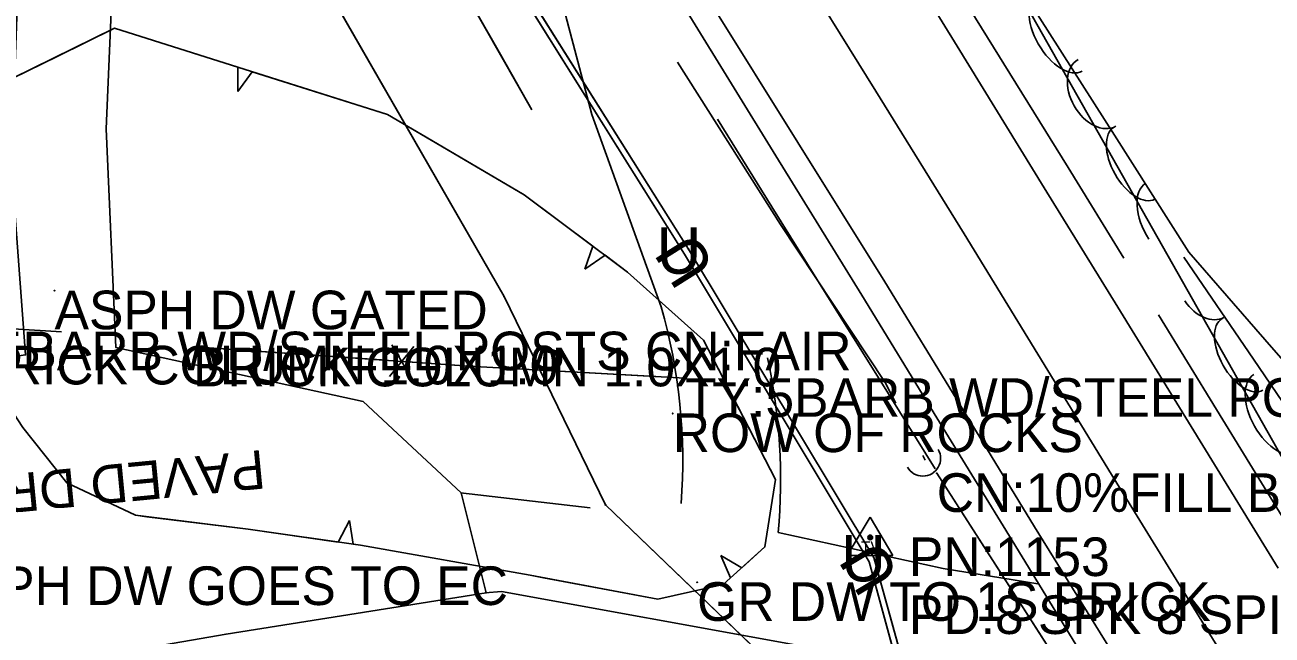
# Model space of a CAD drawing. Extents: x 954793 to 988390, y 1867850 to 1924428.
# Drawn here: x 957346 to 957507.5, y 1920307.1 to 1920386.1 of the extents above; entities that cross this region are included whole.
import ezdxf

# ---------------------------------------------------------------- set-up
doc = ezdxf.new("R2010")
doc.units = 0
for name, color, linetype in [('Default', 7, 'Continuous'), ('S_CROSS_DRAIN', 7, 'Continuous'), ('S_DITCHLINE', 7, 'Continuous'), ('S_DRG_PT_SYM', 7, 'Continuous'), ('S_DRIVEWAY', 7, 'Continuous'), ('S_DRIVEWAY_ANNOT', 7, 'Continuous'), ('S_EDGE_PAVEMENT', 7, 'Continuous'), ('S_FENCE', 7, 'Continuous'), ('S_FENCE_ANNOT', 7, 'Continuous'), ('S_FIBER_OPTIC_CABLE', 7, 'Continuous'), ('S_MISC_STRUCTURES_ANNOT', 7, 'Continuous'), ('S_MSC_PT_SYM', 7, 'Continuous'), ('S_PAVEMENT_CROWN', 7, 'Continuous'), ('S_SECONDARY_CTL', 7, 'Continuous'), ('S_SECONDARY_CTL_ANNOT', 7, 'Continuous'), ('S_SHOULDER', 7, 'Continuous'), ('S_SIDE_DRAIN', 7, 'Continuous'), ('S_SIDE_DRAIN_ANNOT', 7, 'Continuous'), ('S_STREAM', 7, 'Continuous'), ('S_SURVEY_TEXT_ANNOT', 7, 'Continuous'), ('S_TREE', 7, 'Continuous'), ('S_UNDERGROUND_CABLE', 7, 'Continuous'), ('S_UTL_PT_SYM', 7, 'Continuous'), ('S_WATER_UTILITIES', 7, 'Continuous')]:
    doc.layers.add(name, color=color, linetype=linetype)

msp = doc.modelspace()

# ---------------------------------------------------------------- linework, layer by layer
at = {"layer": 'S_CROSS_DRAIN'}
msp.add_arc((957462.29, 1920330.02), 2.3, 209.8898, 30.219, dxfattribs=at)
at = {"layer": 'S_DITCHLINE'}
for points in [[(957620.78, 1920173.88), (957611.88, 1920188.96), (957602.99, 1920204.04), (957594.1, 1920219.11), (957583.97, 1920234.46), (957573.84, 1920249.8), (957563.72, 1920265.15), (957553.59, 1920280.49), (957544.73, 1920293.4), (957535.88, 1920306.32), (957527.02, 1920319.23), (957518.17, 1920332.15), (957507.45, 1920344.42), (957496.73, 1920356.69), (957487.09, 1920371.84), (957477.45, 1920386.99), (957467.81, 1920402.14), (957458.17, 1920417.29), (957446.61, 1920435.84), (957435.06, 1920454.4), (957423.51, 1920472.95), (957411.95, 1920491.5), (957405.04, 1920503.03), (957398.12, 1920514.56)], [(957463.87, 1920328.65), (957456.83, 1920339.96), (957449.78, 1920351.27), (957442.74, 1920362.58), (957435.7, 1920373.89)], [(957615.76, 1920171.05), (957606.7, 1920185.9), (957597.64, 1920200.76), (957588.57, 1920215.61), (957578.78, 1920231.28), (957568.99, 1920246.95), (957559.19, 1920262.61), (957549.4, 1920278.28), (957540.58, 1920291.12), (957531.75, 1920303.96), (957522.92, 1920316.8), (957514.1, 1920329.65), (957505.1, 1920342.84), (957496.1, 1920356.04)]]:
    msp.add_lwpolyline(points, dxfattribs=at)
at = {"layer": 'S_DRG_PT_SYM'}
msp.add_lwpolyline([(957464.09, 1920328.08), (957464.09, 1920328.13), (957464.09, 1920328.08), (957464.04, 1920328.08), (957464.09, 1920328.08), (957464.09, 1920328.03), (957464.09, 1920328.08), (957464.14, 1920328.08)], dxfattribs=at)
msp.add_lwpolyline([(957464.09, 1920328.08), (957464.05, 1920328.06), (957464.09, 1920328.08), (957464.12, 1920328.04), (957464.09, 1920328.08), (957464.13, 1920328.11), (957464.09, 1920328.08), (957464.06, 1920328.13)], close=True, dxfattribs=at)
msp.add_lwpolyline([(957464.09, 1920328.08), (957464.05, 1920328.06), (957464.09, 1920328.08), (957464.12, 1920328.04), (957464.09, 1920328.08), (957464.13, 1920328.11), (957464.09, 1920328.08), (957464.06, 1920328.13)], close=True, dxfattribs=at)
at = {"layer": 'S_DRIVEWAY'}
for points in [[(957269.42, 1920288.47), (957261.34, 1920337.65), (957282.4, 1920338.54), (957333.21, 1920341.47), (957346.1, 1920343.39), (957344.29, 1920367.78), (957345.29, 1920396.85), (957346.44, 1920422.61), (957348.54, 1920450.11), (957350.01, 1920463.61), (957351.66, 1920482.22), (957351.93, 1920501.61), (957351.04, 1920518.79)], [(957362.5, 1920460.05), (957359.87, 1920447.79), (957358.64, 1920435.7), (957357.99, 1920407), (957356.53, 1920372.64), (957357.8, 1920344.35), (957389.82, 1920337.36), (957402.5, 1920325.57), (957405.76, 1920312.59), (957372.07, 1920307.28), (957361.86, 1920305.49), (957363.2, 1920297.32), (957351.29, 1920295.18)], [(957428.41, 1920349.61), (957419.42, 1920374.51), (957410.24, 1920409.32), (957400.94, 1920437.93)], [(957402.4, 1920325.56), (957419.19, 1920323.61)], [(957443.57, 1920320.41), (957464.93, 1920315.77), (957477.2, 1920313.79)], [(957445.75, 1920305.87), (957407.72, 1920312.77), (957405.6, 1920312.6)]]:
    msp.add_lwpolyline(points, dxfattribs=at)
for centre, major_axis, ratio, start_param, end_param in [((957358.48, 1920329.49), (31.93, 65.52), 0.997134, 5.091909, 5.44449), ((957369.06, 1920327.09), (10.56, 74.21), 0.997991, 4.764266, 5.067512)]:
    msp.add_ellipse(centre, major_axis=major_axis, ratio=ratio, start_param=start_param, end_param=end_param, dxfattribs=at)
at = {"layer": 'S_EDGE_PAVEMENT'}
for points in [[(957509.31, 1920268.38), (957497.51, 1920287.57), (957487.13, 1920304.35), (957476.75, 1920321.13), (957467.06, 1920336.99), (957457.36, 1920352.84), (957446.1, 1920370.89), (957434.83, 1920388.94), (957423.92, 1920406.9), (957413.02, 1920424.85), (957401.77, 1920442.93), (957390.52, 1920461), (957379.03, 1920479.83), (957367.54, 1920498.67)], [(957508.3, 1920315.81), (957497.03, 1920334.14), (957487.52, 1920349.57), (957478.01, 1920365.01), (957466.72, 1920383.37), (957455.44, 1920401.73), (957444.5, 1920419.53), (957433.57, 1920437.33), (957422.28, 1920455.71), (957410.99, 1920474.09), (957399.41, 1920492.74)]]:
    msp.add_lwpolyline(points, dxfattribs=at)
at = {"layer": 'S_FENCE'}
for p, q in [((957403.48, 1920341.95), (957368.6, 1920344.4)), ((957393.22, 1920340.62), (957396.37, 1920344.5)), ((957393.51, 1920344.7), (957396.08, 1920340.41)), ((957431.5, 1920340.39), (957403.48, 1920341.95))]:
    msp.add_line(p, q, dxfattribs=at)
for points in [[(957385.89, 1920420.37), (957411.67, 1920375.1)], [(957397.73, 1920399.58), (957407.59, 1920382.27)], [(957407.59, 1920382.27), (957411.67, 1920375.1)], [(957333.31, 1920347.47), (957350.75, 1920346.37)], [(957431.5, 1920340.39), (957403.48, 1920341.95), (957368.6, 1920344.4)], [(957431.5, 1920340.39), (957403.48, 1920341.95), (957368.6, 1920344.4)], [(957368.6, 1920344.4), (957392.8, 1920342.7)], [(957396.23, 1920342.46), (957403.48, 1920341.95)], [(957403.48, 1920341.95), (957427.7, 1920340.6)]]:
    msp.add_lwpolyline(points, dxfattribs=at)
at = {"layer": 'S_FIBER_OPTIC_CABLE'}
for p, q in [((957431.96, 1920357.07), (957405.97, 1920398.36)), ((957455.93, 1920317.19), (957431.96, 1920357.07)), ((957463.23, 1920290.92), (957455.93, 1920317.19))]:
    msp.add_line(p, q, dxfattribs=at)
msp.add_lwpolyline([(957536.74, 1920167.19), (957513.26, 1920206.3), (957474.79, 1920266.13), (957463.23, 1920290.92), (957455.93, 1920317.19), (957431.96, 1920357.07), (957405.97, 1920398.36), (957380.3, 1920439.72), (957363.1, 1920446.95), (957356.55, 1920458.63), (957349.67, 1920475.27), (957341.18, 1920491.39), (957319.07, 1920532.61), (957296.98, 1920568.46), (957273.08, 1920609.78), (957223.74, 1920694.12), (957185.42, 1920752.66), (957145.58, 1920817.03)], dxfattribs=at)
msp.add_lwpolyline([(957536.74, 1920167.19), (957513.26, 1920206.3), (957474.79, 1920266.13), (957463.23, 1920290.92), (957455.93, 1920317.19), (957431.96, 1920357.07), (957405.97, 1920398.36), (957380.3, 1920439.72), (957363.1, 1920446.95), (957356.55, 1920458.63), (957349.67, 1920475.27), (957341.18, 1920491.39), (957319.07, 1920532.61), (957296.98, 1920568.46), (957273.08, 1920609.78), (957223.74, 1920694.12), (957185.42, 1920752.66), (957145.58, 1920817.03)], dxfattribs=at)
at = {"layer": 'S_MSC_PT_SYM'}
for points in [[(957349.85, 1920351.72), (957349.85, 1920351.77), (957349.85, 1920351.72), (957349.8, 1920351.72), (957349.85, 1920351.72), (957349.85, 1920351.67), (957349.85, 1920351.72), (957349.9, 1920351.72)], [(957349.85, 1920351.72), (957349.85, 1920351.77), (957349.85, 1920351.72), (957349.8, 1920351.72), (957349.85, 1920351.72), (957349.85, 1920351.67), (957349.85, 1920351.72), (957349.9, 1920351.72)], [(957367.79, 1920344.33), (957367.79, 1920344.38), (957367.79, 1920344.33), (957367.74, 1920344.33), (957367.79, 1920344.33), (957367.79, 1920344.28), (957367.79, 1920344.33), (957367.84, 1920344.33)], [(957367.79, 1920344.33), (957367.79, 1920344.38), (957367.79, 1920344.33), (957367.74, 1920344.33), (957367.79, 1920344.33), (957367.79, 1920344.28), (957367.79, 1920344.33), (957367.84, 1920344.33)], [(957368.6, 1920344.4), (957368.6, 1920344.35), (957368.6, 1920344.4), (957368.65, 1920344.4), (957368.6, 1920344.4), (957368.61, 1920344.45), (957368.6, 1920344.4), (957368.55, 1920344.4)], [(957368.6, 1920344.4), (957368.6, 1920344.35), (957368.6, 1920344.4), (957368.65, 1920344.4), (957368.6, 1920344.4), (957368.61, 1920344.45), (957368.6, 1920344.4), (957368.55, 1920344.4)], [(957403.48, 1920341.95), (957403.48, 1920341.9), (957403.48, 1920341.95), (957403.53, 1920341.94), (957403.48, 1920341.95), (957403.48, 1920342), (957403.48, 1920341.95), (957403.43, 1920341.95)], [(957403.48, 1920341.95), (957403.48, 1920341.9), (957403.48, 1920341.95), (957403.53, 1920341.94), (957403.48, 1920341.95), (957403.48, 1920342), (957403.48, 1920341.95), (957403.43, 1920341.95)], [(957431.5, 1920340.39), (957431.49, 1920340.34), (957431.5, 1920340.39), (957431.55, 1920340.38), (957431.5, 1920340.39), (957431.5, 1920340.44), (957431.5, 1920340.39), (957431.45, 1920340.39)], [(957431.5, 1920340.39), (957431.49, 1920340.34), (957431.5, 1920340.39), (957431.55, 1920340.38), (957431.5, 1920340.39), (957431.5, 1920340.44), (957431.5, 1920340.39), (957431.45, 1920340.39)], [(957429.9, 1920335.82), (957429.9, 1920335.87), (957429.9, 1920335.82), (957429.85, 1920335.82), (957429.9, 1920335.82), (957429.9, 1920335.77), (957429.9, 1920335.82), (957429.95, 1920335.82)], [(957429.9, 1920335.82), (957429.9, 1920335.87), (957429.9, 1920335.82), (957429.85, 1920335.82), (957429.9, 1920335.82), (957429.9, 1920335.77), (957429.9, 1920335.82), (957429.95, 1920335.82)], [(957433.06, 1920313.98), (957433.06, 1920314.03), (957433.06, 1920313.98), (957433.01, 1920313.98), (957433.06, 1920313.98), (957433.06, 1920313.93), (957433.06, 1920313.98), (957433.11, 1920313.98)], [(957433.06, 1920313.98), (957433.06, 1920314.03), (957433.06, 1920313.98), (957433.01, 1920313.98), (957433.06, 1920313.98), (957433.06, 1920313.93), (957433.06, 1920313.98), (957433.11, 1920313.98)]]:
    msp.add_lwpolyline(points, close=True, dxfattribs=at)
for points in [[(957349.85, 1920351.72), (957349.85, 1920351.77), (957349.85, 1920351.72), (957349.8, 1920351.72), (957349.85, 1920351.72), (957349.85, 1920351.67), (957349.85, 1920351.72), (957349.9, 1920351.72)], [(957367.79, 1920344.33), (957367.79, 1920344.38), (957367.79, 1920344.33), (957367.74, 1920344.33), (957367.79, 1920344.33), (957367.79, 1920344.28), (957367.79, 1920344.33), (957367.84, 1920344.33)], [(957368.6, 1920344.4), (957368.6, 1920344.45), (957368.6, 1920344.4), (957368.55, 1920344.4), (957368.6, 1920344.4), (957368.6, 1920344.35), (957368.6, 1920344.4), (957368.65, 1920344.4)], [(957403.48, 1920341.95), (957403.48, 1920342), (957403.48, 1920341.95), (957403.43, 1920341.95), (957403.48, 1920341.95), (957403.48, 1920341.9), (957403.48, 1920341.95), (957403.53, 1920341.95)], [(957431.5, 1920340.39), (957431.5, 1920340.44), (957431.5, 1920340.39), (957431.45, 1920340.39), (957431.5, 1920340.39), (957431.5, 1920340.34), (957431.5, 1920340.39), (957431.55, 1920340.39)], [(957429.9, 1920335.82), (957429.9, 1920335.87), (957429.9, 1920335.82), (957429.85, 1920335.82), (957429.9, 1920335.82), (957429.9, 1920335.77), (957429.9, 1920335.82), (957429.95, 1920335.82)], [(957433.06, 1920313.98), (957433.06, 1920314.03), (957433.06, 1920313.98), (957433.01, 1920313.98), (957433.06, 1920313.98), (957433.06, 1920313.93), (957433.06, 1920313.98), (957433.11, 1920313.98)]]:
    msp.add_lwpolyline(points, dxfattribs=at)
at = {"layer": 'S_PAVEMENT_CROWN'}
msp.add_lwpolyline([(957509.44, 1920291.09), (957498.09, 1920309.51), (957486.74, 1920327.93), (957477.18, 1920343.5), (957467.63, 1920359.08), (957456.19, 1920377.52), (957444.76, 1920395.97), (957434.04, 1920413.73), (957423.33, 1920431.5), (957412.03, 1920449.48), (957400.73, 1920467.47), (957389.15, 1920486.36), (957377.57, 1920505.25)], dxfattribs=at)
at = {"layer": 'S_SECONDARY_CTL'}
for p, q in [((957455.48, 1920322.39), (957452.47, 1920317.44)), ((957455.48, 1920322.39), (957458.42, 1920317.44)), ((957452.47, 1920317.44), (957458.42, 1920317.44))]:
    msp.add_line(p, q, dxfattribs=at)
for radius in [0.311, 0.183, 0.103]:
    msp.add_circle((957455.48, 1920319.78), radius, dxfattribs=at)
at = {"layer": 'S_SHOULDER'}
for points in [[(957488.3, 1920355.91), (957481.1, 1920367.66), (957469.9, 1920385.71), (957458.71, 1920403.77), (957447.82, 1920421.55), (957436.93, 1920439.34), (957425.59, 1920457.32), (957414.25, 1920475.31), (957402.66, 1920494.68), (957389.52, 1920516.64)], [(957564.97, 1920170.19), (957552.69, 1920190.14), (957540.4, 1920210.1), (957529.12, 1920228.59), (957517.84, 1920247.09), (957507.18, 1920264.76), (957496.52, 1920282.43), (957485.18, 1920300.9), (957473.84, 1920319.37), (957464.1, 1920335.24), (957454.37, 1920351.12), (957443.24, 1920369.18), (957432.11, 1920387.25), (957420.98, 1920405.18), (957409.85, 1920423.11), (957398.71, 1920441.14), (957387.57, 1920459.17), (957382.75, 1920466.66)], [(957721.64, 1919970.7), (957710.01, 1919990.34), (957698.37, 1920009.98), (957688.38, 1920027.87), (957678.4, 1920045.77), (957666.72, 1920064.66), (957655.05, 1920083.55), (957643.52, 1920102.55), (957631.99, 1920121.54), (957621.2, 1920138.87), (957610.42, 1920156.19), (957601.48, 1920171.3), (957592.54, 1920186.41), (957580.26, 1920206.11), (957567.99, 1920225.82), (957556.47, 1920244.59), (957544.95, 1920263.35), (957533.94, 1920281.41), (957522.93, 1920299.47), (957511.61, 1920317.91), (957500.3, 1920336.35), (957492.79, 1920348.59)]]:
    msp.add_lwpolyline(points, dxfattribs=at)
at = {"layer": 'S_SIDE_DRAIN'}
msp.add_line((957492.2, 1920284.29), (957464.09, 1920328.08), dxfattribs=at)
msp.add_lwpolyline([(957492.2, 1920284.29), (957464.09, 1920328.08)], dxfattribs=at)
msp.add_lwpolyline([(957492.2, 1920284.29), (957464.09, 1920328.08)], dxfattribs=at)
at = {"layer": 'S_STREAM'}
for points in [[(957458.79, 1920337.15), (957457.4, 1920339.84), (957443.85, 1920360.3), (957430.5, 1920381.27)], [(957462.6, 1920329.8), (957462.3, 1920330.38)]]:
    msp.add_lwpolyline(points, dxfattribs=at)
at = {"layer": 'S_TREE'}
for p, q in [((957373.58, 1920380.63), (957373.57, 1920377.49)), ((957373.57, 1920377.49), (957375.45, 1920380.04)), ((957419.57, 1920357.47), (957418.53, 1920354.5)), ((957418.53, 1920354.5), (957421.14, 1920356.29)), ((957388.03, 1920321.99), (957386.59, 1920319.16)), ((957388.54, 1920318.89), (957388.03, 1920321.99)), ((957438.83, 1920315.85), (957436.12, 1920317.44)), ((957436.12, 1920317.44), (957437.38, 1920314.53))]:
    msp.add_line(p, q, dxfattribs=at)
for points in [[(957541.22, 1920272.86), (957468.71, 1920400.98)], [(957343.46, 1920336.38), (957339.5, 1920351.93), (957337.8, 1920370.05), (957344.43, 1920379.2), (957357.63, 1920385.68), (957392.97, 1920374.5), (957410.66, 1920364.12), (957424.05, 1920354.12), (957433.9, 1920345.29), (957443.22, 1920327.28), (957441.83, 1920318.56), (957436.43, 1920313.68), (957427.96, 1920311.8), (957411.45, 1920314.89), (957389.46, 1920318.76), (957374.94, 1920320.83), (957360.32, 1920322.65), (957351.44, 1920326.83), (957345.73, 1920333.99), (957343.33, 1920337.72), (957341.67, 1920343.81)], [(957350.2, 1920382.03), (957357.63, 1920385.68), (957373.58, 1920380.63)], [(957338.48, 1920362.81), (957337.8, 1920370.05), (957344.43, 1920379.2), (957350.2, 1920382.03)], [(957375.45, 1920380.04), (957392.97, 1920374.5), (957398.69, 1920371.15)], [(957398.69, 1920371.15), (957410.66, 1920364.12), (957419.57, 1920357.47)], [(957421.14, 1920356.29), (957424.05, 1920354.12), (957433.9, 1920345.29), (957437.64, 1920338.06)], [(957361.81, 1920322.46), (957360.32, 1920322.65), (957351.44, 1920326.83), (957345.73, 1920333.99), (957343.33, 1920337.72), (957343.31, 1920337.81)], [(957437.64, 1920338.06), (957443.22, 1920327.28), (957441.83, 1920318.56), (957438.83, 1920315.85)], [(957386.59, 1920319.16), (957374.94, 1920320.83), (957361.81, 1920322.46)], [(957413.16, 1920314.57), (957411.45, 1920314.89), (957389.46, 1920318.76), (957388.54, 1920318.89)], [(957437.38, 1920314.53), (957436.43, 1920313.68), (957427.96, 1920311.8), (957413.16, 1920314.57)]]:
    msp.add_lwpolyline(points, dxfattribs=at)
for centre, major_axis, ratio, start_param, end_param in [((957480.05, 1920385.24), (2.89, -5.11), 0.55008, 3.141593, 6.283185), ((957484.84, 1920377.31), (2.44, -4.31), 0.685311, 3.141593, 6.283185), ((957489.69, 1920368.22), (2.63, -4.65), 0.540699, 3.141593, 6.283185), ((957494.05, 1920360.5), (2.89, -5.11), 0.55008, 3.141593, 4.819362), ((957498.84, 1920352.57), (2.44, -4.31), 0.685311, 4.830678, 6.283185), ((957503.69, 1920343.47), (2.63, -4.65), 0.540699, 3.141593, 6.283185), ((957508.06, 1920335.76), (2.89, -5.11), 0.55008, 3.141593, 6.283185)]:
    msp.add_ellipse(centre, major_axis=major_axis, ratio=ratio, start_param=start_param, end_param=end_param, dxfattribs=at)
at = {"layer": 'S_UNDERGROUND_CABLE'}
for p, q in [((957431.44, 1920356.46), (957405.35, 1920398.06)), ((957455.34, 1920316.64), (957431.44, 1920356.46)), ((957462.42, 1920290.74), (957455.34, 1920316.64))]:
    msp.add_line(p, q, dxfattribs=at)
msp.add_lwpolyline([(957535.93, 1920166.85), (957511.72, 1920205.62), (957474.17, 1920265.05), (957462.42, 1920290.74), (957455.34, 1920316.64), (957431.44, 1920356.46), (957405.35, 1920398.06), (957379.67, 1920438.89), (957363.29, 1920447.82), (957357.47, 1920458.21), (957349.09, 1920474.51), (957341.66, 1920492.15), (957319.94, 1920532.76), (957297.66, 1920568.79), (957273.86, 1920610.26), (957224.29, 1920694.12), (957186.11, 1920753.16), (957145.96, 1920818.19)], dxfattribs=at)
msp.add_lwpolyline([(957535.93, 1920166.85), (957511.72, 1920205.62), (957474.17, 1920265.05), (957462.42, 1920290.74), (957455.34, 1920316.64), (957431.44, 1920356.46), (957405.35, 1920398.06), (957379.67, 1920438.89), (957363.29, 1920447.82), (957357.47, 1920458.21), (957349.09, 1920474.51), (957341.66, 1920492.15), (957319.94, 1920532.76), (957297.66, 1920568.79), (957273.86, 1920610.26), (957224.29, 1920694.12), (957186.11, 1920753.16), (957145.96, 1920818.19)], dxfattribs=at)
at = {"layer": 'S_UTL_PT_SYM'}
for points in [[(957431.96, 1920357.07), (957431.96, 1920357.12), (957431.96, 1920357.07), (957431.91, 1920357.07), (957431.96, 1920357.07), (957431.96, 1920357.02), (957431.96, 1920357.07), (957432.01, 1920357.07)], [(957408.06, 1920350.97), (957408.06, 1920351.02), (957408.06, 1920350.97), (957408.01, 1920350.97), (957408.06, 1920350.97), (957408.06, 1920350.92), (957408.06, 1920350.97), (957408.11, 1920350.97)], [(957421.2, 1920323.98), (957421.2, 1920324.03), (957421.2, 1920323.98), (957421.15, 1920323.98), (957421.2, 1920323.98), (957421.2, 1920323.93), (957421.2, 1920323.98), (957421.25, 1920323.98)], [(957455.93, 1920317.19), (957455.93, 1920317.24), (957455.93, 1920317.19), (957455.88, 1920317.19), (957455.93, 1920317.19), (957455.93, 1920317.14), (957455.93, 1920317.19), (957455.98, 1920317.19)]]:
    msp.add_lwpolyline(points, dxfattribs=at)
for points in [[(957431.96, 1920357.07), (957431.92, 1920357.04), (957431.96, 1920357.07), (957431.99, 1920357.02), (957431.96, 1920357.07), (957432, 1920357.09), (957431.96, 1920357.07), (957431.93, 1920357.11)], [(957431.96, 1920357.07), (957431.92, 1920357.04), (957431.96, 1920357.07), (957431.99, 1920357.02), (957431.96, 1920357.07), (957432, 1920357.09), (957431.96, 1920357.07), (957431.93, 1920357.11)], [(957408.06, 1920350.97), (957408.02, 1920350.95), (957408.06, 1920350.97), (957408.09, 1920350.93), (957408.06, 1920350.97), (957408.11, 1920351), (957408.06, 1920350.97), (957408.04, 1920351.02)], [(957408.06, 1920350.97), (957408.02, 1920350.95), (957408.06, 1920350.97), (957408.09, 1920350.93), (957408.06, 1920350.97), (957408.11, 1920351), (957408.06, 1920350.97), (957408.04, 1920351.02)], [(957421.2, 1920323.98), (957421.15, 1920323.96), (957421.2, 1920323.98), (957421.22, 1920323.94), (957421.2, 1920323.98), (957421.24, 1920324), (957421.2, 1920323.98), (957421.17, 1920324.03)], [(957421.2, 1920323.98), (957421.15, 1920323.96), (957421.2, 1920323.98), (957421.22, 1920323.94), (957421.2, 1920323.98), (957421.24, 1920324), (957421.2, 1920323.98), (957421.17, 1920324.03)], [(957455.93, 1920317.19), (957455.89, 1920317.16), (957455.93, 1920317.19), (957455.96, 1920317.14), (957455.93, 1920317.19), (957455.98, 1920317.21), (957455.93, 1920317.19), (957455.91, 1920317.23)], [(957455.93, 1920317.19), (957455.89, 1920317.16), (957455.93, 1920317.19), (957455.96, 1920317.14), (957455.93, 1920317.19), (957455.98, 1920317.21), (957455.93, 1920317.19), (957455.91, 1920317.23)]]:
    msp.add_lwpolyline(points, close=True, dxfattribs=at)
at = {"layer": 'S_WATER_UTILITIES'}
for p, q in [((957408.06, 1920350.97), (957382.2, 1920395.93)), ((957421.2, 1920323.98), (957408.06, 1920350.97)), ((957454.25, 1920292.25), (957421.2, 1920323.98))]:
    msp.add_line(p, q, dxfattribs=at)
msp.add_lwpolyline([(957507.23, 1920172.34), (957483.67, 1920235.88), (957472.51, 1920260.77), (957454.25, 1920292.25), (957421.2, 1920323.98), (957408.06, 1920350.97), (957382.2, 1920395.93), (957357.1, 1920434.25), (957329.35, 1920477.03), (957305.74, 1920517.67), (957283.35, 1920558.03), (957260.08, 1920599.02), (957212.2, 1920680.55), (957179.7, 1920734.63), (957152.14, 1920779.34), (957118.83, 1920831.55)], dxfattribs=at)
msp.add_lwpolyline([(957507.23, 1920172.34), (957483.67, 1920235.88), (957472.51, 1920260.77), (957454.25, 1920292.25), (957421.2, 1920323.98), (957408.06, 1920350.97), (957382.2, 1920395.93), (957357.1, 1920434.25), (957329.35, 1920477.03), (957305.74, 1920517.67), (957283.35, 1920558.03), (957260.08, 1920599.02), (957212.2, 1920680.55), (957179.7, 1920734.63), (957152.14, 1920779.34), (957118.83, 1920831.55)], dxfattribs=at)

# ---------------------------------------------------------------- texts
at = {"layer": 'Default'}
for rotation, p in [(122.0929, (957435.53, 1920354.73)), (360, (957427.81, 1920353.91)), (360, (957451.71, 1920314.09)), (120.9697, (957459.39, 1920314.84))]:
    msp.add_text('U', height=6, rotation=rotation, dxfattribs=at).set_placement(p)
at = {"layer": 'S_DRIVEWAY_ANNOT'}
msp.add_text('PAVED DRIVE', height=5.0004, rotation=185.5207, dxfattribs=at).set_placement((957376.84, 1920331.12))
at = {"layer": 'S_FENCE_ANNOT'}
msp.add_text('TY:5BARB WD/STEEL POSTS CN:GOOD', height=5, dxfattribs=at).set_placement((957431.5, 1920335.39))
at = {"layer": 'S_MISC_STRUCTURES_ANNOT'}
for p in [(957338.93, 1920339.58), (957367.79, 1920339.33)]:
    msp.add_text('BRICK COLUMN 1.0X1.0', height=5, dxfattribs=at).set_placement(p)
at = {"layer": 'S_SECONDARY_CTL'}
msp.add_text('TV', height=1.5, rotation=360, dxfattribs=at).set_placement((957454.27, 1920317.77))
at = {"layer": 'S_SECONDARY_CTL_ANNOT'}
for s, p in [('PN:1153', (957460.48, 1920314.78)), ('PD:8 SPK 8 SPIKE', (957460.48, 1920307.28))]:
    msp.add_text(s, height=5, dxfattribs=at).set_placement(p)
at = {"layer": 'S_SIDE_DRAIN_ANNOT'}
msp.add_text('CN:10%FILL BTTM OF PIPE', height=5, dxfattribs=at).set_placement((957464.09, 1920323.08))
at = {"layer": 'S_SURVEY_TEXT_ANNOT'}
for s, p in [('ASPH DW GATED', (957349.85, 1920346.72)), ('5BARB WD/STEEL POSTS CN:FAIR', (957341.97, 1920341.41)), ('ROW OF ROCKS', (957429.9, 1920330.82)), ('ASPH DW GOES TO EC', (957333.89, 1920311.03)), ('GR DW TO 1S BRICK', (957433.06, 1920308.98))]:
    msp.add_text(s, height=5, dxfattribs=at).set_placement(p)

doc.saveas('drawing.dxf')
